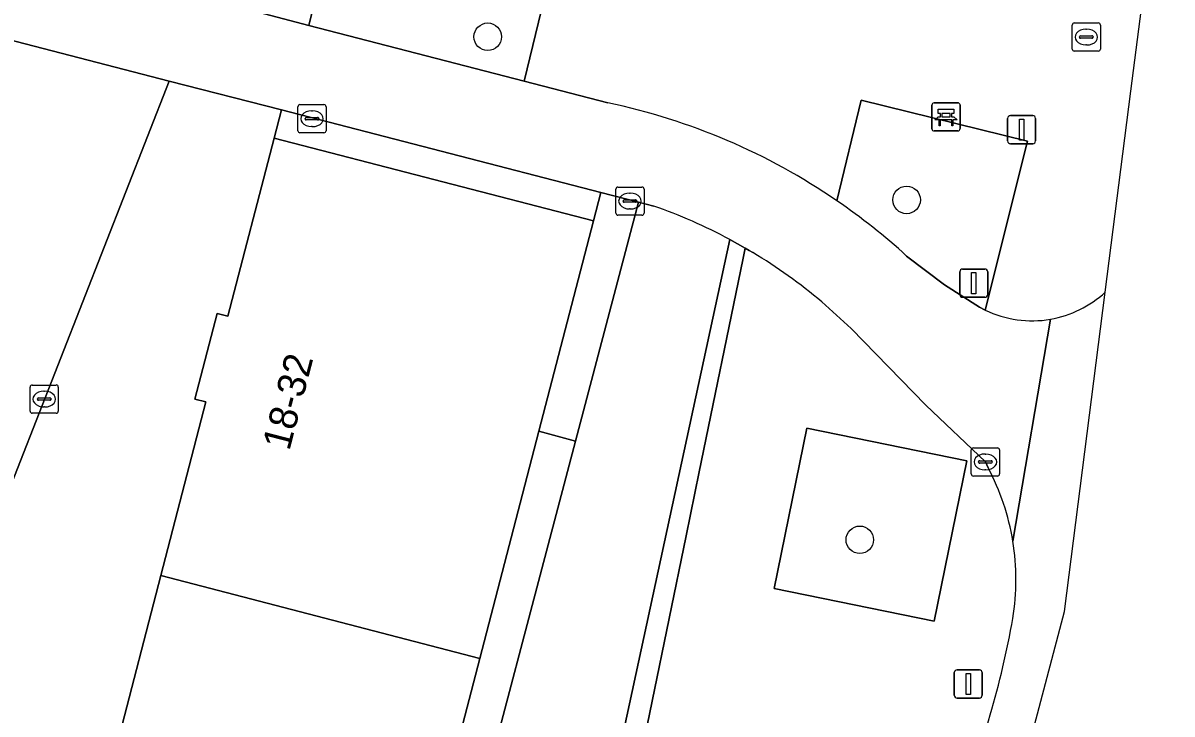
# Model space of a CAD drawing. Extents: x 163683 to 164494, y 382709 to 383872.
# Drawn here: x 164250.94 to 164291.73, y 383201.12 to 383225.65 of the extents above; entities that cross this region are included whole.
import ezdxf

# ---------------------------------------------------------------- set-up
doc = ezdxf.new("R2010")
doc.units = 0
for name, color, linetype in [('IMGEO_Bank', 7, 'Continuous'), ('IMGEO_Boom', 7, 'Continuous'), ('IMGEO_Groenvoorziening', 7, 'Continuous'), ('IMGEO_Haag', 7, 'Continuous'), ('IMGEO_Kolk', 7, 'Continuous'), ('IMGEO_Lichtmast', 7, 'Continuous'), ('IMGEO_Pand', 7, 'Continuous'), ('IMGEO_Pand_nummerreeks', 7, 'Continuous'), ('IMGEO_Rijbaan_lokaal_open', 7, 'Continuous'), ('IMGEO_Rioolput', 7, 'Continuous'), ('IMGEO_Verkeersbordpaal', 7, 'Continuous'), ('IMGEO_Voetpad_op_trap', 7, 'Continuous'), ('IMGEO_Voetpad_open', 7, 'Continuous')]:
    doc.layers.add(name, color=color, linetype=linetype)

msp = doc.modelspace()

# ---------------------------------------------------------------- linework, layer by layer
at = {"layer": 'IMGEO_Bank'}
for p, q in [((164283.203, 383221.893), (164283.203, 383222.734)), ((164283.203, 383222.734), (164283.203, 383221.893)), ((164283.278, 383222.818), (164284.119, 383222.818)), ((164284.119, 383222.818), (164283.278, 383222.818)), ((164284.203, 383222.743), (164284.203, 383221.902)), ((164284.203, 383221.902), (164284.203, 383222.743)), ((164283.9, 383222.216), (164283.507, 383222.216)), ((164283.512, 383222.324), (164283.512, 383222.43)), ((164283.556, 383222.43), (164283.556, 383222.324)), ((164283.844, 383222.436), (164283.562, 383222.436)), ((164283.562, 383222.318), (164283.844, 383222.318)), ((164283.85, 383222.324), (164283.85, 383222.43)), ((164283.894, 383222.43), (164283.894, 383222.324)), ((164284.128, 383221.818), (164283.287, 383221.818)), ((164283.287, 383221.818), (164284.128, 383221.818))]:
    msp.add_line(p, q, dxfattribs=at)
for points in [[(164283.506, 383222.436), (164283.42, 383222.436), (164283.42, 383222.597), (164283.983, 383222.597), (164283.983, 383222.436), (164283.9, 383222.436)], [(164283.45, 383222.216), (164283.308, 383222.216), (164283.42, 383222.318), (164283.506, 383222.318)], [(164283.5, 383222.209), (164283.5, 383222.002), (164283.457, 383222.002), (164283.457, 383222.209)], [(164283.9, 383222.318), (164283.983, 383222.318), (164284.095, 383222.216), (164283.956, 383222.216)], [(164283.95, 383222.209), (164283.95, 383222.002), (164283.906, 383222.002), (164283.906, 383222.209)]]:
    msp.add_lwpolyline(points, dxfattribs=at)
for centre, radius, start, end in [((164283.281, 383222.74), 0.0779, 92.4484, 184.2845), ((164283.281, 383222.74), 0.0779, 92.4484, 184.2845), ((164284.125, 383222.74), 0.0779, 2.4484, 94.2845), ((164284.125, 383222.74), 0.0779, 2.4484, 94.2845), ((164283.45, 383222.209), 0.00671, 2.8957, 87.1043), ((164283.507, 383222.209), 0.00671, 92.8957, 177.1043), ((164283.505, 383222.429), 0.00671, 2.8957, 87.1043), ((164283.505, 383222.325), 0.00671, 272.8957, 357.1043), ((164283.562, 383222.429), 0.00671, 92.8957, 177.1043), ((164283.562, 383222.325), 0.00671, 182.8957, 267.1043), ((164283.844, 383222.429), 0.00671, 2.8957, 87.1043), ((164283.844, 383222.325), 0.00671, 272.8957, 357.1043), ((164283.901, 383222.429), 0.00671, 92.8957, 177.1043), ((164283.901, 383222.325), 0.00671, 182.8957, 267.1043), ((164283.899, 383222.209), 0.00671, 2.8957, 87.1043), ((164283.956, 383222.209), 0.00671, 92.8957, 177.1043), ((164283.281, 383221.896), 0.0779, 182.4484, 274.2845), ((164283.281, 383221.896), 0.0779, 182.4484, 274.2845), ((164284.125, 383221.896), 0.0779, 272.4484, 4.2845), ((164284.125, 383221.896), 0.0779, 272.4484, 4.2845)]:
    msp.add_arc(centre, radius, start, end, dxfattribs=at)
at = {"layer": 'IMGEO_Boom'}
for centre in [(164267.436, 383225.163), (164282.305, 383219.371), (164280.643, 383207.305)]:
    msp.add_circle(centre, 0.489, dxfattribs=at)
at = {"layer": 'IMGEO_Groenvoorziening'}
for points in [[(164256.129, 383223.591), (164228.644, 383230.725), (164226.476, 383222.246), (164222.383, 383206.236), (164220.943, 383206.611), (164219.86, 383202.45), (164222.469, 383201.783), (164224.505, 383201.263), (164245.221, 383195.969), (164246.118, 383198.053)], [(164268.729, 383223.586), (164269.445, 383226.521), (164261.794, 383228.465), (164261.081, 383225.568)], [(164260.113, 383222.574), (164260.111, 383222.574), (164259.85, 383221.568), (164271.19, 383218.624), (164271.453, 383219.638)], [(164276.491, 383217.248), (164276.576, 383217.661), (164276.025, 383217.968), (164271.262, 383195.896), (164269.46, 383187.027), (164263.456, 383188.609), (164263.239, 383187.743), (164270.071, 383185.979), (164271.594, 383193.399), (164272.069, 383195.709), (164274.478, 383207.443), (164274.945, 383209.718)], [(164284.443, 383210.112), (164278.763, 383211.266), (164277.607, 383205.575), (164283.287, 383204.421)]]:
    msp.add_lwpolyline(points, close=True, dxfattribs=at)
for points in [[(164282.307, 383217.379), (164283.645, 383216.357), (164284.887, 383215.568), (164285.097, 383215.459), (164286.6, 383221.456), (164280.691, 383222.909), (164279.832, 383219.341)], [(164273.333, 383219.151), (164272.789, 383219.292), (164270.554, 383210.808), (164266.331, 383194.784), (164265.083, 383195.108), (164263.456, 383188.609), (164269.46, 383187.027), (164271.262, 383195.896), (164276.025, 383217.968)]]:
    msp.add_lwpolyline(points, dxfattribs=at)
for centre, radius, start, end in [((164267.036, 383200.657), 22.645, 47.5964, 55.5939), ((164267.104, 383201.323), 18.885, 61.8118, 70.742)]:
    msp.add_arc(centre, radius, start, end, dxfattribs=at)
at = {"layer": 'IMGEO_Haag'}
for points in [[(164276.491, 383217.248), (164276.576, 383217.661), (164276.025, 383217.968), (164271.262, 383195.896), (164269.46, 383187.027), (164263.456, 383188.609), (164263.239, 383187.743), (164270.071, 383185.979), (164271.594, 383193.399), (164272.069, 383195.709), (164274.478, 383207.443), (164274.945, 383209.718)], [(164284.443, 383210.112), (164278.763, 383211.266), (164277.607, 383205.575), (164283.287, 383204.421)]]:
    msp.add_lwpolyline(points, close=True, dxfattribs=at)
at = {"layer": 'IMGEO_Kolk'}
for p, q in [((164260.697, 383221.827), (164260.697, 383222.679)), ((164260.772, 383222.753), (164261.624, 383222.753)), ((164261.698, 383222.679), (164261.698, 383221.827)), ((164260.956, 383222.247), (164260.956, 383222.259)), ((164261.394, 383222.21), (164260.996, 383222.21)), ((164260.999, 383222.296), (164261.397, 383222.296)), ((164261.185, 383222.533), (164261.21, 383222.533)), ((164261.44, 383222.259), (164261.44, 383222.247)), ((164261.624, 383221.753), (164260.772, 383221.753)), ((164261.208, 383221.973), (164261.183, 383221.973)), ((164271.984, 383218.903), (164271.984, 383219.755)), ((164272.059, 383219.829), (164272.911, 383219.829)), ((164272.985, 383219.755), (164272.985, 383218.903)), ((164272.243, 383219.323), (164272.243, 383219.335)), ((164272.681, 383219.286), (164272.283, 383219.286)), ((164272.286, 383219.372), (164272.684, 383219.372)), ((164272.472, 383219.609), (164272.497, 383219.609)), ((164272.727, 383219.335), (164272.727, 383219.323)), ((164272.495, 383219.049), (164272.47, 383219.049)), ((164272.911, 383218.829), (164272.059, 383218.829)), ((164251.267, 383212.8), (164252.119, 383212.8)), ((164251.192, 383211.874), (164251.192, 383212.726)), ((164251.68, 383212.58), (164251.705, 383212.58)), ((164252.193, 383212.726), (164252.193, 383211.874)), ((164251.451, 383212.294), (164251.451, 383212.306)), ((164251.889, 383212.257), (164251.491, 383212.257)), ((164251.494, 383212.343), (164251.892, 383212.343)), ((164251.703, 383212.02), (164251.678, 383212.02)), ((164251.935, 383212.306), (164251.935, 383212.294)), ((164252.119, 383211.8), (164251.267, 383211.8)), ((164284.602, 383209.643), (164284.602, 383210.495)), ((164284.677, 383210.569), (164285.529, 383210.569)), ((164285.09, 383210.349), (164285.115, 383210.349)), ((164285.603, 383210.495), (164285.603, 383209.643)), ((164284.861, 383210.063), (164284.861, 383210.075)), ((164285.299, 383210.026), (164284.901, 383210.026)), ((164284.904, 383210.112), (164285.302, 383210.112)), ((164285.345, 383210.075), (164285.345, 383210.063)), ((164285.529, 383209.569), (164284.677, 383209.569)), ((164285.113, 383209.789), (164285.088, 383209.789))]:
    msp.add_line(p, q, dxfattribs=at)
for points in [[(164260.697, 383221.827), (164260.697, 383222.679)], [(164260.772, 383222.753), (164261.624, 383222.753)], [(164261.698, 383222.679), (164261.698, 383221.827)], [(164261.624, 383221.753), (164260.772, 383221.753)], [(164271.984, 383218.903), (164271.984, 383219.755)], [(164272.059, 383219.829), (164272.911, 383219.829)], [(164272.985, 383219.755), (164272.985, 383218.903)], [(164272.911, 383218.829), (164272.059, 383218.829)], [(164251.267, 383212.8), (164252.119, 383212.8)], [(164251.192, 383211.874), (164251.192, 383212.726)], [(164252.193, 383212.726), (164252.193, 383211.874)], [(164252.119, 383211.8), (164251.267, 383211.8)], [(164284.602, 383209.643), (164284.602, 383210.495)], [(164284.677, 383210.569), (164285.529, 383210.569)], [(164285.603, 383210.495), (164285.603, 383209.643)], [(164285.529, 383209.569), (164284.677, 383209.569)]]:
    msp.add_lwpolyline(points, dxfattribs=at)
for centre, radius, start, end in [((164260.774, 383222.677), 0.0765, 91.552, 178.448), ((164260.774, 383222.677), 0.0765, 91.552, 178.448), ((164261.622, 383222.677), 0.0765, 1.552, 88.448), ((164261.622, 383222.677), 0.0765, 1.552, 88.448), ((164260.996, 383222.256), 0.0403, 85.8775, 175.7526), ((164260.993, 383222.246), 0.0366, 178.938, 274.7102), ((164261.397, 383222.253), 0.043, 264.8664, 352.4533), ((164261.401, 383222.258), 0.0386, 1.7309, 96.639), ((164260.774, 383221.829), 0.0765, 181.552, 268.448), ((164260.774, 383221.829), 0.0765, 181.552, 268.448), ((164261.622, 383221.829), 0.0765, 271.552, 358.448), ((164261.622, 383221.829), 0.0765, 271.552, 358.448), ((164272.061, 383219.753), 0.0765, 91.552, 178.448), ((164272.061, 383219.753), 0.0765, 91.552, 178.448), ((164272.909, 383219.753), 0.0765, 1.552, 88.448), ((164272.909, 383219.753), 0.0765, 1.552, 88.448), ((164272.283, 383219.332), 0.0403, 85.8775, 175.7526), ((164272.28, 383219.322), 0.0366, 178.938, 274.7102), ((164272.684, 383219.329), 0.043, 264.8664, 352.4533), ((164272.688, 383219.334), 0.0386, 1.7309, 96.639), ((164272.061, 383218.905), 0.0765, 181.552, 268.448), ((164272.061, 383218.905), 0.0765, 181.552, 268.448), ((164272.909, 383218.905), 0.0765, 271.552, 358.448), ((164272.909, 383218.905), 0.0765, 271.552, 358.448), ((164251.269, 383212.724), 0.0765, 91.552, 178.448), ((164251.269, 383212.724), 0.0765, 91.552, 178.448), ((164252.117, 383212.724), 0.0765, 1.552, 88.448), ((164252.117, 383212.724), 0.0765, 1.552, 88.448), ((164251.491, 383212.303), 0.0403, 85.8775, 175.7526), ((164251.488, 383212.293), 0.0366, 178.938, 274.7102), ((164251.892, 383212.3), 0.043, 264.8664, 352.4533), ((164251.896, 383212.305), 0.0386, 1.7309, 96.639), ((164251.269, 383211.876), 0.0765, 181.552, 268.448), ((164251.269, 383211.876), 0.0765, 181.552, 268.448), ((164252.117, 383211.876), 0.0765, 271.552, 358.448), ((164252.117, 383211.876), 0.0765, 271.552, 358.448), ((164284.679, 383210.493), 0.0765, 91.552, 178.448), ((164284.679, 383210.493), 0.0765, 91.552, 178.448), ((164285.527, 383210.493), 0.0765, 1.552, 88.448), ((164285.527, 383210.493), 0.0765, 1.552, 88.448), ((164284.901, 383210.072), 0.0403, 85.8775, 175.7526), ((164284.898, 383210.062), 0.0366, 178.938, 274.7102), ((164285.302, 383210.069), 0.043, 264.8664, 352.4533), ((164285.306, 383210.074), 0.0386, 1.7309, 96.639), ((164284.679, 383209.645), 0.0765, 181.552, 268.448), ((164284.679, 383209.645), 0.0765, 181.552, 268.448), ((164285.527, 383209.645), 0.0765, 271.552, 358.448), ((164285.527, 383209.645), 0.0765, 271.552, 358.448)]:
    msp.add_arc(centre, radius, start, end, dxfattribs=at)
for centre, major_axis, ratio, start_param, end_param in [((164261.184, 383222.253), (-0.387, 0.002), 0.722429, 4.712389, 7.853982), ((164261.209, 383222.253), (-0.39, 0.002), 0.717154, 1.570796, 4.712389), ((164272.471, 383219.329), (-0.387, 0.002), 0.722429, 4.712389, 7.853982), ((164272.496, 383219.329), (-0.39, 0.002), 0.717154, 1.570796, 4.712389), ((164251.679, 383212.3), (-0.387, 0.002), 0.722429, 4.712389, 7.853982), ((164251.704, 383212.3), (-0.39, 0.002), 0.717154, 1.570796, 4.712389), ((164285.089, 383210.069), (-0.387, 0.002), 0.722429, 4.712389, 7.853982), ((164285.114, 383210.069), (-0.39, 0.002), 0.717154, 1.570796, 4.712389)]:
    msp.add_ellipse(centre, major_axis=major_axis, ratio=ratio, start_param=start_param, end_param=end_param, dxfattribs=at)
at = {"layer": 'IMGEO_Lichtmast'}
for p, q in [((164285.891, 383221.464), (164285.891, 383222.264)), ((164285.891, 383222.264), (164285.891, 383221.464)), ((164285.991, 383222.364), (164286.781, 383222.364)), ((164286.781, 383222.364), (164285.991, 383222.364)), ((164286.881, 383222.264), (164286.881, 383221.464)), ((164286.881, 383221.464), (164286.881, 383222.264)), ((164286.781, 383221.364), (164285.991, 383221.364)), ((164285.991, 383221.364), (164286.781, 383221.364)), ((164283.999, 383201.788), (164283.999, 383202.588)), ((164283.999, 383202.588), (164283.999, 383201.788)), ((164284.099, 383202.688), (164284.889, 383202.688)), ((164284.889, 383202.688), (164284.099, 383202.688)), ((164284.989, 383202.588), (164284.989, 383201.788)), ((164284.989, 383201.788), (164284.989, 383202.588)), ((164284.889, 383201.688), (164284.099, 383201.688)), ((164284.099, 383201.688), (164284.889, 383201.688))]:
    msp.add_line(p, q, dxfattribs=at)
for points in [[(164286.311, 383222.239), (164286.461, 383222.239), (164286.461, 383221.489), (164286.311, 383221.489), (164286.311, 383222.239)], [(164284.419, 383202.563), (164284.569, 383202.563), (164284.569, 383201.813), (164284.419, 383201.813), (164284.419, 383202.563)]]:
    msp.add_lwpolyline(points, dxfattribs=at)
for centre, start, end in [((164285.991, 383222.264), 90, 180), ((164285.991, 383222.264), 90, 180), ((164286.781, 383222.264), 0, 90), ((164286.781, 383222.264), 360, 90), ((164285.991, 383221.464), 180, 270), ((164285.991, 383221.464), 180, 270), ((164286.781, 383221.464), 270, 0), ((164286.781, 383221.464), 270, 0), ((164284.099, 383202.588), 90, 180), ((164284.099, 383202.588), 90, 180), ((164284.889, 383202.588), 0, 90), ((164284.889, 383202.588), 360, 90), ((164284.099, 383201.788), 180, 270), ((164284.099, 383201.788), 180, 270), ((164284.889, 383201.788), 270, 0), ((164284.889, 383201.788), 270, 0)]:
    msp.add_arc(centre, 0.1, start, end, dxfattribs=at)
at = {"layer": 'IMGEO_Pand'}
for points in [[(164267.157, 383203.095), (164268.67, 383208.92), (164269.251, 383211.158), (164271.19, 383218.624), (164259.85, 383221.568), (164258.208, 383215.242), (164257.83, 383215.34), (164257.041, 383212.3), (164257.434, 383212.198), (164255.834, 383206.034)], [(164265.645, 383197.27), (164267.157, 383203.095), (164255.834, 383206.034), (164254.28, 383200.048), (164253.912, 383200.144), (164253.174, 383197.3), (164253.539, 383197.205), (164251.862, 383190.747), (164263.239, 383187.743), (164263.456, 383188.609), (164265.083, 383195.108)]]:
    msp.add_lwpolyline(points, close=True, dxfattribs=at)
at = {"layer": 'IMGEO_Rijbaan_lokaal_open'}
for points in [[(164271.701, 383222.816), (164268.729, 383223.586), (164261.081, 383225.568), (164257.211, 383226.591), (164216.897, 383237.018), (164213.023, 383237.975), (164172.813, 383248.485), (164168.945, 383249.5), (164163.294, 383250.964), (164159.824, 383251.896), (164128.56, 383259.97), (164124.347, 383261.058), (164084.726, 383271.367)], [(164159.002, 383248.816), (164162.51, 383247.908), (164168.256, 383246.436), (164171.842, 383245.49), (164172.013, 383245.445), (164183.201, 383242.531), (164184.544, 383242.181), (164211.902, 383235.056), (164215.919, 383234.029), (164227.305, 383231.073), (164228.644, 383230.725), (164256.129, 383223.591), (164260.111, 383222.574), (164260.113, 383222.574), (164271.453, 383219.638), (164272.789, 383219.292), (164273.333, 383219.151)], [(164276.025, 383217.968), (164276.576, 383217.661), (164276.712, 383217.581), (164276.848, 383217.5)], [(164285.097, 383215.459), (164284.887, 383215.568), (164283.645, 383216.357), (164282.307, 383217.379)], [(164284.661, 383192.432), (164287.907, 383204.76), (164289.357, 383216.095)], [(164279.292, 383215.755), (164280.339, 383214.808), (164282.985, 383212.086), (164285.103, 383210.069), (164285.202, 383209.86)], [(164286.076, 383207.258), (164287.411, 383215.135)], [(164287.411, 383215.135), (164286.076, 383207.258)]]:
    msp.add_lwpolyline(points, dxfattribs=at)
for centre, radius, start, end in [((164267.055, 383200.694), 22.604, 55.58, 78.1386), ((164267.036, 383200.657), 22.645, 47.5964, 55.5939), ((164267.104, 383201.323), 18.885, 61.8118, 70.742), ((164267.283, 383201.519), 18.625, 49.8493, 59.0975), ((164286.754, 383218.92), 3.841, 279.8424, 312.6565), ((164286.759, 383218.905), 3.826, 244.2515, 279.8073), ((164277.694, 383205.89), 8.493, 9.2671, 27.8669), ((164277.691, 383205.883), 8.497, 350.7287, 9.3131), ((164251.595, 383210.771), 35.045, 338.1965, 349.7158)]:
    msp.add_arc(centre, radius, start, end, dxfattribs=at)
at = {"layer": 'IMGEO_Rioolput'}
for p, q in [((164288.183, 383224.726), (164288.183, 383225.578)), ((164288.258, 383225.652), (164289.11, 383225.652)), ((164288.671, 383225.432), (164288.696, 383225.432)), ((164289.184, 383225.578), (164289.184, 383224.726)), ((164288.442, 383225.146), (164288.442, 383225.158)), ((164288.88, 383225.109), (164288.482, 383225.109)), ((164288.485, 383225.195), (164288.883, 383225.195)), ((164288.926, 383225.158), (164288.926, 383225.146)), ((164289.11, 383224.652), (164288.258, 383224.652)), ((164288.694, 383224.872), (164288.669, 383224.872))]:
    msp.add_line(p, q, dxfattribs=at)
for points in [[(164288.183, 383224.726), (164288.183, 383225.578)], [(164288.258, 383225.652), (164289.11, 383225.652)], [(164289.184, 383225.578), (164289.184, 383224.726)], [(164289.11, 383224.652), (164288.258, 383224.652)]]:
    msp.add_lwpolyline(points, dxfattribs=at)
for centre, radius, start, end in [((164288.26, 383225.576), 0.0765, 91.552, 178.448), ((164288.26, 383225.576), 0.0765, 91.552, 178.448), ((164289.108, 383225.576), 0.0765, 1.552, 88.448), ((164289.108, 383225.576), 0.0765, 1.552, 88.448), ((164288.482, 383225.155), 0.0403, 85.8775, 175.7526), ((164288.479, 383225.145), 0.0366, 178.938, 274.7102), ((164288.883, 383225.152), 0.043, 264.8664, 352.4533), ((164288.887, 383225.157), 0.0386, 1.7309, 96.639), ((164288.26, 383224.728), 0.0765, 181.552, 268.448), ((164288.26, 383224.728), 0.0765, 181.552, 268.448), ((164289.108, 383224.728), 0.0765, 271.552, 358.448), ((164289.108, 383224.728), 0.0765, 271.552, 358.448)]:
    msp.add_arc(centre, radius, start, end, dxfattribs=at)
for centre, major_axis, ratio, start_param, end_param in [((164288.67, 383225.152), (-0.387, 0.002), 0.722429, 4.712389, 7.853982), ((164288.695, 383225.152), (-0.39, 0.002), 0.717154, 1.570796, 4.712389)]:
    msp.add_ellipse(centre, major_axis=major_axis, ratio=ratio, start_param=start_param, end_param=end_param, dxfattribs=at)
at = {"layer": 'IMGEO_Verkeersbordpaal'}
for p, q in [((164284.293, 383216.916), (164285.083, 383216.916)), ((164285.083, 383216.916), (164284.293, 383216.916)), ((164284.193, 383216.016), (164284.193, 383216.816)), ((164284.193, 383216.816), (164284.193, 383216.016)), ((164285.183, 383216.816), (164285.183, 383216.016)), ((164285.183, 383216.016), (164285.183, 383216.816)), ((164285.083, 383215.916), (164284.293, 383215.916)), ((164284.293, 383215.916), (164285.083, 383215.916))]:
    msp.add_line(p, q, dxfattribs=at)
msp.add_lwpolyline([(164284.613, 383216.791), (164284.763, 383216.791), (164284.763, 383216.041), (164284.613, 383216.041), (164284.613, 383216.791)], dxfattribs=at)
for centre, start, end in [((164284.293, 383216.816), 90, 180), ((164284.293, 383216.816), 90, 180), ((164285.083, 383216.816), 0, 90), ((164285.083, 383216.816), 360, 90), ((164284.293, 383216.016), 180, 270), ((164284.293, 383216.016), 180, 270), ((164285.083, 383216.016), 270, 0), ((164285.083, 383216.016), 270, 0)]:
    msp.add_arc(centre, 0.1, start, end, dxfattribs=at)
at = {"layer": 'IMGEO_Voetpad_op_trap'}
msp.add_lwpolyline([(164272.789, 383219.292), (164271.453, 383219.638), (164271.19, 383218.624), (164269.251, 383211.158), (164270.554, 383210.808)], close=True, dxfattribs=at)
at = {"layer": 'IMGEO_Voetpad_open'}
for points in [[(164159.824, 383251.896), (164163.294, 383250.964), (164164.048, 383253.848), (164169.701, 383252.396), (164168.945, 383249.5), (164172.813, 383248.485), (164173.566, 383251.389), (164213.794, 383240.946), (164213.023, 383237.975), (164216.897, 383237.018), (164217.688, 383239.925), (164257.944, 383229.494), (164257.211, 383226.591), (164261.081, 383225.568), (164261.794, 383228.465), (164269.445, 383226.521), (164268.729, 383223.586), (164271.701, 383222.816)], [(164289.357, 383216.095), (164290.27, 383223.228), (164291.727, 383234.615)], [(164250.893, 383189.109), (164262.904, 383186.009), (164263.239, 383187.743), (164251.862, 383190.747), (164253.539, 383197.205), (164253.174, 383197.3), (164253.912, 383200.144), (164254.28, 383200.048), (164255.834, 383206.034), (164257.434, 383212.198), (164257.041, 383212.3), (164257.83, 383215.34), (164258.208, 383215.242), (164259.85, 383221.568), (164260.111, 383222.574), (164256.129, 383223.591), (164246.118, 383198.053), (164245.221, 383195.969), (164224.505, 383201.263)], [(164279.832, 383219.341), (164280.691, 383222.909), (164286.6, 383221.456), (164285.097, 383215.459)], [(164276.848, 383217.5), (164276.712, 383217.581), (164276.576, 383217.661), (164276.491, 383217.248), (164274.945, 383209.718), (164274.478, 383207.443), (164272.069, 383195.709), (164271.594, 383193.399), (164270.071, 383185.979), (164263.239, 383187.743), (164262.904, 383186.009)], [(164285.202, 383209.86), (164285.103, 383210.069), (164282.985, 383212.086), (164280.339, 383214.808), (164279.292, 383215.755)]]:
    msp.add_lwpolyline(points, dxfattribs=at)
for points in [[(164270.554, 383210.808), (164269.251, 383211.158), (164268.67, 383208.92), (164267.157, 383203.095), (164265.645, 383197.27), (164265.083, 383195.108), (164266.331, 383194.784)], [(164277.607, 383205.575), (164278.763, 383211.266), (164284.443, 383210.112), (164283.287, 383204.421)]]:
    msp.add_lwpolyline(points, close=True, dxfattribs=at)
for centre, radius, start, end in [((164267.055, 383200.694), 22.604, 55.58, 78.1386), ((164267.283, 383201.519), 18.625, 49.8493, 59.0975), ((164286.754, 383218.92), 3.841, 279.8424, 312.6565), ((164286.759, 383218.905), 3.826, 244.2515, 279.8073), ((164277.694, 383205.89), 8.493, 9.2671, 27.8669), ((164277.691, 383205.883), 8.497, 350.7287, 9.3131), ((164251.595, 383210.771), 35.045, 338.1965, 349.7158)]:
    msp.add_arc(centre, radius, start, end, dxfattribs=at)

# ---------------------------------------------------------------- texts
at = {"layer": 'IMGEO_Pand_nummerreeks'}
msp.add_text('18-32', height=1, rotation=75.4998, dxfattribs=at).set_placement((164260.393, 383210.436))

doc.saveas('drawing.dxf')
